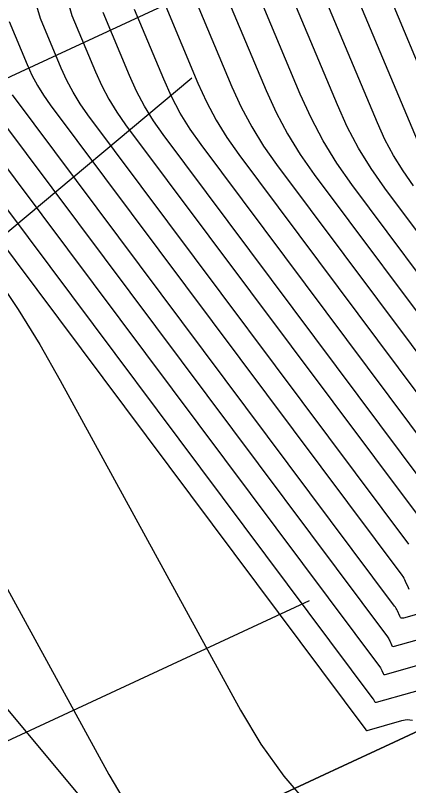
# Model space of a CAD drawing. Extents: x 1354696 to 1366163, y 660729 to 670380.
# Drawn here: x 1361378.05 to 1361392.43, y 664723.95 to 664752.12 of the extents above; entities that cross this region are included whole.
import ezdxf

# ---------------------------------------------------------------- set-up
doc = ezdxf.new("R2010")
doc.units = 0
for name, color, linetype in [('R_Contours', 7, 'Continuous'), ('R_Erosion', 7, 'Continuous'), ('R_Fin Surface', 7, 'Continuous'), ('R_Horz Alg', 7, 'Continuous'), ('R_Water', 7, 'Continuous')]:
    doc.layers.add(name, color=color, linetype=linetype)

msp = doc.modelspace()

# ---------------------------------------------------------------- linework, layer by layer
at = {"layer": 'R_Contours'}
for points in [[(1361390.694, 664755.311), (1361394.223, 664746.892)], [(1361392.757, 664747.545), (1361389.678, 664754.889)], [(1361392.613, 664745.887), (1361392.229, 664746.434), (1361391.881, 664747.001), (1361391.568, 664747.589), (1361391.291, 664748.197), (1361388.663, 664754.468)], [(1361394.539, 664741.83), (1361391.568, 664745.802), (1361391.062, 664746.524), (1361390.603, 664747.272), (1361390.191, 664748.047), (1361389.826, 664748.849), (1361387.647, 664754.046)], [(1361394.277, 664740.699), (1361390.359, 664745.938), (1361389.809, 664746.722), (1361389.311, 664747.534), (1361388.863, 664748.376), (1361388.466, 664749.247), (1361386.631, 664753.624)], [(1361385.616, 664753.202), (1361387.217, 664749.382), (1361387.586, 664748.571), (1361388.003, 664747.788), (1361388.467, 664747.032), (1361388.978, 664746.303), (1361394.016, 664739.567)], [(1361384.6, 664752.78), (1361385.968, 664749.517), (1361386.31, 664748.767), (1361386.695, 664748.042), (1361387.125, 664747.342), (1361387.598, 664746.668), (1361393.754, 664738.436)], [(1361379.958, 664752.63), (1361380.107, 664752.121), (1361380.973, 664750.056), (1361381.204, 664749.548), (1361381.465, 664749.057), (1361381.756, 664748.583), (1361382.076, 664748.126), (1361392.708, 664733.911)], [(1361392.446, 664732.779), (1361380.696, 664748.491), (1361380.414, 664748.893), (1361380.157, 664749.311), (1361379.927, 664749.743), (1361379.724, 664750.19), (1361378.961, 664752.01), (1361378.83, 664752.458)], [(1361392.969, 664735.042), (1361383.457, 664747.762), (1361383.098, 664748.273), (1361382.773, 664748.803), (1361382.48, 664749.353), (1361382.222, 664749.921), (1361381.253, 664752.233)], [(1361393.231, 664736.173), (1361384.837, 664747.397), (1361384.44, 664747.963), (1361384.08, 664748.549), (1361383.757, 664749.157), (1361383.471, 664749.786), (1361382.398, 664752.344)], [(1361383.544, 664752.455), (1361384.719, 664749.651), (1361385.033, 664748.962), (1361385.388, 664748.296), (1361385.783, 664747.652), (1361386.218, 664747.032), (1361393.492, 664737.305)], [(1361377.815, 664751.898), (1361378.475, 664750.325), (1361378.651, 664749.938), (1361378.85, 664749.565), (1361379.071, 664749.204), (1361379.315, 664748.856), (1361392.184, 664731.648), (1361392.221, 664731.595), (1361392.255, 664731.541), (1361392.285, 664731.484), (1361392.312, 664731.426), (1361392.413, 664731.189), (1361392.443, 664731.139)], [(1361392.58, 664726.33), (1361392.385, 664726.348), (1361392.177, 664726.314), (1361390.904, 664725.954), (1361390.9, 664725.954), (1361390.897, 664725.955), (1361390.894, 664725.957), (1361390.892, 664725.96), (1361390.885, 664725.976), (1361390.883, 664725.98), (1361390.881, 664725.984), (1361390.879, 664725.988), (1361390.876, 664725.991), (1361372.413, 664750.679)], [(1361393.853, 664727.723), (1361391.241, 664726.985), (1361391.226, 664726.983), (1361391.214, 664726.985), (1361391.204, 664726.993), (1361391.196, 664727.006), (1361391.171, 664727.066), (1361391.164, 664727.081), (1361391.156, 664727.095), (1361391.147, 664727.109), (1361391.138, 664727.123), (1361373.794, 664750.314)], [(1361375.174, 664749.95), (1361391.4, 664728.254), (1361391.416, 664728.231), (1361391.431, 664728.207), (1361391.444, 664728.182), (1361391.456, 664728.156), (1361391.5, 664728.052), (1361391.514, 664728.03), (1361391.531, 664728.016), (1361391.552, 664728.011), (1361391.577, 664728.015), (1361393.893, 664728.669)], [(1361376.554, 664749.585), (1361391.661, 664729.385), (1361391.684, 664729.352), (1361391.705, 664729.318), (1361391.724, 664729.283), (1361391.741, 664729.246), (1361391.805, 664729.097), (1361391.823, 664729.066), (1361391.848, 664729.047), (1361391.878, 664729.04), (1361391.914, 664729.045), (1361393.932, 664729.615)], [(1361393.972, 664730.561), (1361392.251, 664730.075), (1361392.204, 664730.069), (1361392.165, 664730.078), (1361392.133, 664730.103), (1361392.109, 664730.143), (1361392.027, 664730.336), (1361392.005, 664730.384), (1361391.98, 664730.43), (1361391.953, 664730.474), (1361391.923, 664730.517), (1361377.935, 664749.22)], [(1361377.306, 664742.611), (1361378.142, 664741.36), (1361378.934, 664740.079), (1361379.681, 664738.769), (1361386.281, 664726.706), (1361387.028, 664725.462), (1361387.87, 664724.291), (1361388.806, 664723.195)], [(1361372.979, 664739.849), (1361381.458, 664724.349), (1361382.177, 664723.153)]]:
    msp.add_lwpolyline(points, dxfattribs=at)
at = {"layer": 'R_Erosion'}
for points in [[(1361387.365, 664723.431), (1361389.534, 664724.438), (1361389.696, 664724.513), (1361391.9, 664725.537), (1361396.435, 664727.642), (1361400.97, 664729.748), (1361404.362, 664731.322), (1361405.505, 664731.853), (1361410.04, 664733.959), (1361412.371, 664735.041), (1361414.575, 664736.064), (1361416.646, 664737.025), (1361419.11, 664738.17), (1361423.645, 664740.275), (1361427.038, 664741.85), (1361428.18, 664742.381), (1361432.716, 664744.486), (1361437.251, 664746.592)], [(1361437.251, 664746.592), (1361432.716, 664744.486), (1361428.18, 664742.381), (1361427.038, 664741.85), (1361423.645, 664740.275), (1361419.11, 664738.17), (1361416.646, 664737.025), (1361414.575, 664736.064), (1361412.371, 664735.041), (1361410.04, 664733.959), (1361405.505, 664731.853), (1361404.362, 664731.322), (1361400.97, 664729.748), (1361396.435, 664727.642), (1361391.9, 664725.537), (1361389.696, 664724.513), (1361389.534, 664724.438), (1361387.365, 664723.431)]]:
    msp.add_lwpolyline(points, dxfattribs=at)
at = {"layer": 'R_Fin Surface'}
for p, q in [((1361348.339, 664736.183), (1361391.875, 664756.396)), ((1361353.812, 664724.178), (1361384.497, 664749.838)), ((1361345.265, 664710.5), (1361388.802, 664730.713))]:
    msp.add_line(p, q, dxfattribs=at)
at = {"layer": 'R_Horz Alg'}
msp.add_line((1361321.628, 664793.841), (1361417.685, 664678.976), dxfattribs=at)
at = {"layer": 'R_Water'}
msp.add_line((1361321.628, 664793.841), (1361417.685, 664678.976), dxfattribs=at)

doc.saveas('drawing.dxf')
